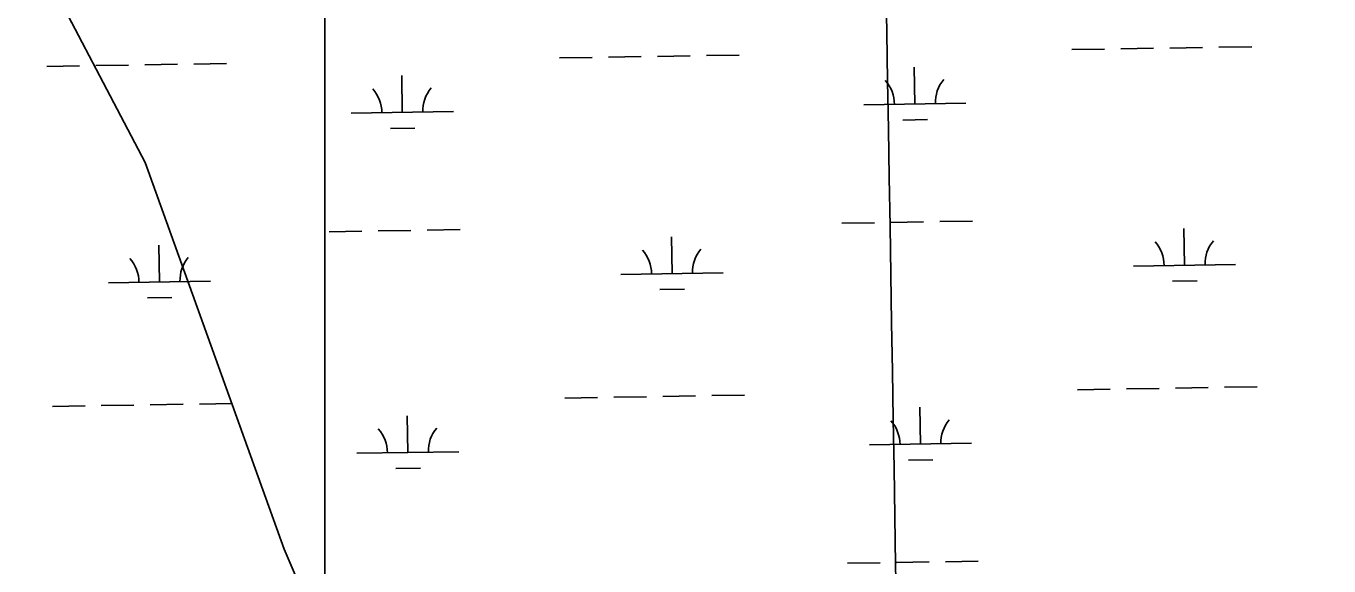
# Model space of a CAD drawing. Extents: x 3855477 to 3893699, y 299188 to 325115.
# Drawn here: x 3885330 to 3886606, y 311343 to 311871 of the extents above; entities that cross this region are included whole.
import ezdxf

# ---------------------------------------------------------------- set-up
doc = ezdxf.new("R2010")
doc.units = 0
for name, color, linetype in [('V-GRID-MAJR', 7, 'Continuous'), ('V-TOPO-SHOR', 7, 'Continuous'), ('V-WETL-SWMP', 7, 'Continuous')]:
    doc.layers.add(name, color=color, linetype=linetype)

msp = doc.modelspace()

# ---------------------------------------------------------------- linework, layer by layer
at = {"layer": 'V-GRID-MAJR'}
msp.add_spline([(3886286.2, 305049.4), (3886236, 308077.5), (3886135.5, 314137.5), (3886035, 320197.4), (3885984.8, 323229.3)], degree=3, dxfattribs=at)
at = {"layer": 'V-TOPO-SHOR'}
msp.add_lwpolyline([(3886701.9, 309893.2), (3886535.6, 309999), (3886339, 310195.5), (3886127.4, 310497.9), (3885809.9, 310966.6), (3885628.4, 311253.9), (3885583.1, 311359.7), (3885447, 311737.7), (3885295.8, 312024.9), (3885190, 312176.1), (3885084.2, 312372.7), (3884857.4, 312554.1), (3884660.8, 312780.9), (3884509.6, 312932.1), (3884358.4, 313053), (3884267.7, 313158.9), (3883935.1, 313461.2)], dxfattribs=at)
at = {"layer": 'V-WETL-SWMP'}
for p, q in [((3885622.9, 312325.3), (3885622.9, 308662.9)), ((3885622.9, 308662.9), (3885622.9, 312325.3)), ((3886498.4, 311850.5), (3886530.4, 311851)), ((3885852.6, 311840), (3885884.6, 311840.5)), ((3885900.6, 311840.8), (3885932.6, 311841.3)), ((3885948.6, 311841.5), (3885980.6, 311842.1)), ((3885996.6, 311842.3), (3886028.6, 311842.8)), ((3886354.4, 311848.2), (3886386.4, 311848.7)), ((3886402.4, 311848.9), (3886434.4, 311849.5)), ((3886450.4, 311849.7), (3886482.4, 311850.2)), ((3885350.7, 311831.8), (3885382.7, 311832.3)), ((3885398.7, 311832.6), (3885430.7, 311833.1)), ((3885446.7, 311833.4), (3885478.7, 311833.9)), ((3885494.7, 311834.1), (3885526.7, 311834.7)), ((3886200.7, 311794.9), (3886200.1, 311830.9)), ((3885698.8, 311786.7), (3885698.3, 311822.7)), ((3885648.8, 311785.9), (3885748.8, 311787.5)), ((3886150.7, 311794.1), (3886250.7, 311795.7)), ((3886188.9, 311779.3), (3886212.9, 311779.7)), ((3885687.1, 311771.1), (3885711.1, 311771.5)), ((3886129.2, 311678.3), (3886161.2, 311678.8)), ((3886177.2, 311679.1), (3886209.2, 311679.6)), ((3886225.1, 311679.9), (3886257.1, 311680.4)), ((3886464.7, 311637.3), (3886464.1, 311673.3)), ((3885627.3, 311670.1), (3885659.3, 311670.6)), ((3885675.3, 311670.9), (3885707.3, 311671.4)), ((3885723.3, 311671.7), (3885755.3, 311672.2)), ((3885962.9, 311629.1), (3885962.3, 311665.1)), ((3885461, 311621), (3885460.4, 311657)), ((3886414.7, 311636.5), (3886514.7, 311638.1)), ((3885411, 311620.2), (3885511, 311621.8)), ((3885912.9, 311628.3), (3886012.9, 311630)), ((3886453, 311621.7), (3886477, 311622.1)), ((3885951.1, 311613.5), (3885975.1, 311613.9)), ((3885449.3, 311605.3), (3885473.3, 311605.7)), ((3885858, 311507.3), (3885890, 311507.9)), ((3885906, 311508.1), (3885938, 311508.6)), ((3885954, 311508.9), (3885986, 311509.4)), ((3886002, 311509.7), (3886034, 311510.2)), ((3886359.8, 311515.5), (3886391.8, 311516)), ((3886407.8, 311516.3), (3886439.8, 311516.8)), ((3886455.8, 311517.1), (3886487.8, 311517.6)), ((3886503.8, 311517.9), (3886535.8, 311518.4)), ((3885356.2, 311499.2), (3885388.2, 311499.7)), ((3885404.1, 311500), (3885436.1, 311500.5)), ((3885452.1, 311500.7), (3885484.1, 311501.3)), ((3885500.1, 311501.5), (3885532.1, 311502)), ((3886206.1, 311462.3), (3886205.5, 311498.3)), ((3885704.3, 311454.1), (3885703.7, 311490.1)), ((3886156.1, 311461.5), (3886256.1, 311463.1)), ((3885654.3, 311453.3), (3885754.3, 311454.9)), ((3886194.4, 311446.6), (3886218.3, 311447)), ((3885692.5, 311438.5), (3885716.5, 311438.9)), ((3886134.6, 311345.7), (3886166.6, 311346.2)), ((3886182.6, 311346.4), (3886214.6, 311347)), ((3886230.6, 311347.2), (3886262.6, 311347.7))]:
    msp.add_line(p, q, dxfattribs=at)
for centre, start, end in [((3886145.4, 311794.5), 0.1615, 41.7052), ((3886255.9, 311796.3), 140.1615, 181.7052), ((3885643.6, 311786.3), 0.1615, 41.7052), ((3885754.1, 311788.1), 140.1615, 181.7052), ((3886409.5, 311636.9), 0.1615, 41.7052), ((3886519.9, 311638.7), 140.1615, 181.7052), ((3885907.6, 311628.7), 0.1615, 41.7052), ((3886018.1, 311630.5), 140.1615, 181.7052), ((3885405.8, 311620.5), 0.1615, 41.7052), ((3885516.3, 311622.3), 140.1615, 181.7052), ((3886150.9, 311461.8), 0.1615, 41.7052), ((3886261.3, 311463.6), 140.1615, 181.7052), ((3885649, 311453.7), 0.1615, 41.7052), ((3885759.5, 311455.5), 140.1615, 181.7052)]:
    msp.add_arc(centre, 35.2, start, end, dxfattribs=at)

doc.saveas('drawing.dxf')
